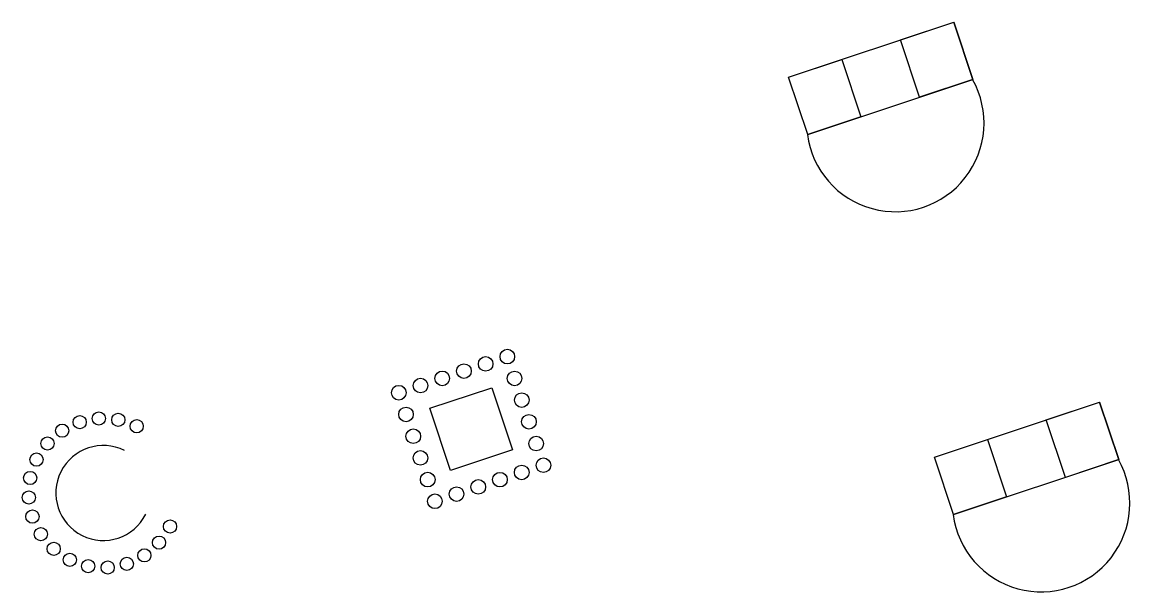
# Model space of a CAD drawing. Extents: x 400935 to 481562, y 415700 to 505362.
# Drawn here: x 402546.3 to 402715.9, y 418316.6 to 418403.8 of the extents above; entities that cross this region are included whole.
import ezdxf

# ---------------------------------------------------------------- set-up
doc = ezdxf.new("R2010")
doc.units = 0
for name, color, linetype in [('Rock Inlet Sediment Trap Type B CG CELL', 7, 'Continuous'), ('Rock Pipe Inlet Sediment Trap Type B CG CELL', 7, 'Continuous'), ('Sediment Dam Type B Both CELL', 7, 'Continuous'), ('Sediment Dam Type B Final CELL', 7, 'Continuous')]:
    doc.layers.add(name, color=color, linetype=linetype)

msp = doc.modelspace()

# ---------------------------------------------------------------- linework, layer by layer
at = {"layer": 'Rock Inlet Sediment Trap Type B CG CELL'}
msp.add_lwpolyline([(402618.19, 418347.85), (402621.35, 418338.36), (402611.86, 418335.2), (402608.71, 418344.7)], close=True, dxfattribs=at)
msp.add_lwpolyline([(402618.19, 418347.85), (402621.35, 418338.36), (402611.86, 418335.2), (402608.71, 418344.7)], close=True, dxfattribs=at)
msp.add_lwpolyline([(402618.19, 418347.85), (402621.35, 418338.36), (402611.86, 418335.2), (402608.71, 418344.7)], close=True, dxfattribs=at)
msp.add_lwpolyline([(402618.19, 418347.85), (402621.35, 418338.36), (402611.86, 418335.2), (402608.71, 418344.7)], close=True, dxfattribs=at)
msp.add_lwpolyline([(402618.19, 418347.85), (402621.35, 418338.36), (402611.86, 418335.2), (402608.71, 418344.7)], close=True, dxfattribs=at)
msp.add_lwpolyline([(402618.19, 418347.85), (402621.35, 418338.36), (402611.86, 418335.2), (402608.71, 418344.7)], close=True, dxfattribs=at)
for centre in [(402617.26, 418351.49), (402617.26, 418351.49), (402617.26, 418351.49), (402617.26, 418351.49), (402617.26, 418351.49), (402617.26, 418351.49), (402620.58, 418352.6), (402620.58, 418352.6), (402620.58, 418352.6), (402620.58, 418352.6), (402620.58, 418352.6), (402620.58, 418352.6), (402613.94, 418350.39), (402613.94, 418350.39), (402613.94, 418350.39), (402613.94, 418350.39), (402613.94, 418350.39), (402613.94, 418350.39), (402607.29, 418348.18), (402607.29, 418348.18), (402607.29, 418348.18), (402607.29, 418348.18), (402607.29, 418348.18), (402607.29, 418348.18), (402610.61, 418349.28), (402610.61, 418349.28), (402610.61, 418349.28), (402610.61, 418349.28), (402610.61, 418349.28), (402610.61, 418349.28), (402621.68, 418349.27), (402621.68, 418349.27), (402621.68, 418349.27), (402621.68, 418349.27), (402621.68, 418349.27), (402621.68, 418349.27), (402603.97, 418347.08), (402603.97, 418347.08), (402603.97, 418347.08), (402603.97, 418347.08), (402603.97, 418347.08), (402603.97, 418347.08), (402622.79, 418345.95), (402622.79, 418345.95), (402622.79, 418345.95), (402622.79, 418345.95), (402622.79, 418345.95), (402622.79, 418345.95), (402605.07, 418343.76), (402605.07, 418343.76), (402605.07, 418343.76), (402605.07, 418343.76), (402605.07, 418343.76), (402605.07, 418343.76), (402623.89, 418342.63), (402623.89, 418342.63), (402623.89, 418342.63), (402623.89, 418342.63), (402623.89, 418342.63), (402623.89, 418342.63), (402606.18, 418340.43), (402606.18, 418340.43), (402606.18, 418340.43), (402606.18, 418340.43), (402606.18, 418340.43), (402606.18, 418340.43), (402624.99, 418339.31), (402624.99, 418339.31), (402624.99, 418339.31), (402624.99, 418339.31), (402624.99, 418339.31), (402624.99, 418339.31), (402607.28, 418337.11), (402607.28, 418337.11), (402607.28, 418337.11), (402607.28, 418337.11), (402607.28, 418337.11), (402607.28, 418337.11), (402622.78, 418334.88), (402622.78, 418334.88), (402622.78, 418334.88), (402622.78, 418334.88), (402622.78, 418334.88), (402622.78, 418334.88), (402626.1, 418335.99), (402626.1, 418335.99), (402626.1, 418335.99), (402626.1, 418335.99), (402626.1, 418335.99), (402626.1, 418335.99), (402608.39, 418333.79), (402608.39, 418333.79), (402608.39, 418333.79), (402608.39, 418333.79), (402608.39, 418333.79), (402608.39, 418333.79), (402619.45, 418333.78), (402619.45, 418333.78), (402619.45, 418333.78), (402619.45, 418333.78), (402619.45, 418333.78), (402619.45, 418333.78), (402612.81, 418331.57), (402612.81, 418331.57), (402612.81, 418331.57), (402612.81, 418331.57), (402612.81, 418331.57), (402612.81, 418331.57), (402616.13, 418332.68), (402616.13, 418332.68), (402616.13, 418332.68), (402616.13, 418332.68), (402616.13, 418332.68), (402616.13, 418332.68), (402609.49, 418330.47), (402609.49, 418330.47), (402609.49, 418330.47), (402609.49, 418330.47), (402609.49, 418330.47), (402609.49, 418330.47)]:
    msp.add_circle(centre, 1.12, dxfattribs=at)
at = {"layer": 'Rock Pipe Inlet Sediment Trap Type B CG CELL'}
for centre in [(402558.06, 418343.14), (402558.06, 418343.14), (402558.06, 418343.14), (402558.06, 418343.14), (402558.06, 418343.14), (402558.06, 418343.14), (402555.13, 418342.58), (402555.13, 418342.58), (402555.13, 418342.58), (402555.13, 418342.58), (402555.13, 418342.58), (402555.13, 418342.58), (402561.04, 418342.93), (402561.04, 418342.93), (402561.04, 418342.93), (402561.04, 418342.93), (402561.04, 418342.93), (402561.04, 418342.93), (402563.85, 418341.95), (402563.85, 418341.95), (402563.85, 418341.95), (402563.85, 418341.95), (402563.85, 418341.95), (402563.85, 418341.95), (402552.45, 418341.27), (402552.45, 418341.27), (402552.45, 418341.27), (402552.45, 418341.27), (402552.45, 418341.27), (402552.45, 418341.27), (402550.19, 418339.32), (402550.19, 418339.32), (402550.19, 418339.32), (402550.19, 418339.32), (402550.19, 418339.32), (402550.19, 418339.32), (402548.52, 418336.85), (402548.52, 418336.85), (402548.52, 418336.85), (402548.52, 418336.85), (402548.52, 418336.85), (402548.52, 418336.85), (402547.54, 418334.04), (402547.54, 418334.04), (402547.54, 418334.04), (402547.54, 418334.04), (402547.54, 418334.04), (402547.54, 418334.04), (402547.33, 418331.06), (402547.33, 418331.06), (402547.33, 418331.06), (402547.33, 418331.06), (402547.33, 418331.06), (402547.33, 418331.06), (402547.89, 418328.13), (402547.89, 418328.13), (402547.89, 418328.13), (402547.89, 418328.13), (402547.89, 418328.13), (402547.89, 418328.13), (402568.95, 418326.62), (402568.95, 418326.62), (402568.95, 418326.62), (402568.95, 418326.62), (402568.95, 418326.62), (402568.95, 418326.62), (402549.19, 418325.45), (402549.19, 418325.45), (402549.19, 418325.45), (402549.19, 418325.45), (402549.19, 418325.45), (402549.19, 418325.45), (402551.15, 418323.2), (402551.15, 418323.2), (402551.15, 418323.2), (402551.15, 418323.2), (402551.15, 418323.2), (402551.15, 418323.2), (402567.27, 418324.15), (402567.27, 418324.15), (402567.27, 418324.15), (402567.27, 418324.15), (402567.27, 418324.15), (402567.27, 418324.15), (402553.62, 418321.52), (402553.62, 418321.52), (402553.62, 418321.52), (402553.62, 418321.52), (402553.62, 418321.52), (402553.62, 418321.52), (402565.02, 418322.2), (402565.02, 418322.2), (402565.02, 418322.2), (402565.02, 418322.2), (402565.02, 418322.2), (402565.02, 418322.2), (402556.43, 418320.55), (402556.43, 418320.55), (402556.43, 418320.55), (402556.43, 418320.55), (402556.43, 418320.55), (402556.43, 418320.55), (402559.41, 418320.33), (402559.41, 418320.33), (402559.41, 418320.33), (402559.41, 418320.33), (402559.41, 418320.33), (402559.41, 418320.33), (402562.34, 418320.89), (402562.34, 418320.89), (402562.34, 418320.89), (402562.34, 418320.89), (402562.34, 418320.89), (402562.34, 418320.89)]:
    msp.add_circle(centre, 1.01, dxfattribs=at)
msp.add_arc((402558.74, 418331.74), 7.26, 63.3862, 333.3773, dxfattribs=at)
msp.add_arc((402558.74, 418331.74), 7.26, 63.3862, 333.3773, dxfattribs=at)
msp.add_arc((402558.74, 418331.74), 7.26, 63.3862, 333.3773, dxfattribs=at)
msp.add_arc((402558.74, 418331.74), 7.26, 63.3862, 333.3773, dxfattribs=at)
msp.add_arc((402558.74, 418331.74), 7.26, 63.3862, 333.3773, dxfattribs=at)
msp.add_arc((402558.74, 418331.74), 7.26, 63.3862, 333.3773, dxfattribs=at)
at = {"layer": 'Sediment Dam Type B Both CELL'}
for p, q in [((402663.63, 418395.37), (402688.92, 418403.77)), ((402663.63, 418395.37), (402688.92, 418403.77)), ((402663.63, 418395.37), (402688.92, 418403.77)), ((402663.63, 418395.37), (402688.92, 418403.77)), ((402663.63, 418395.37), (402688.92, 418403.77)), ((402663.63, 418395.37), (402688.92, 418403.77)), ((402663.63, 418395.37), (402688.92, 418403.77)), ((402663.63, 418395.37), (402688.92, 418403.77)), ((402663.63, 418395.37), (402688.92, 418403.77)), ((402663.63, 418395.37), (402688.92, 418403.77)), ((402663.63, 418395.37), (402688.92, 418403.77)), ((402663.63, 418395.37), (402688.92, 418403.77)), ((402691.84, 418395), (402688.92, 418403.77)), ((402691.84, 418395), (402688.92, 418403.77)), ((402691.84, 418395), (402688.92, 418403.77)), ((402691.84, 418395), (402688.92, 418403.77)), ((402691.84, 418395), (402688.92, 418403.77)), ((402691.84, 418395), (402688.92, 418403.77)), ((402691.84, 418395), (402688.92, 418403.77)), ((402691.84, 418395), (402688.92, 418403.77)), ((402691.84, 418395), (402688.92, 418403.77)), ((402691.84, 418395), (402688.92, 418403.77)), ((402691.84, 418395), (402688.92, 418403.77)), ((402691.84, 418395), (402688.92, 418403.77)), ((402666.55, 418386.59), (402663.63, 418395.37)), ((402666.55, 418386.59), (402663.63, 418395.37)), ((402666.55, 418386.59), (402663.63, 418395.37)), ((402666.55, 418386.59), (402663.63, 418395.37)), ((402666.55, 418386.59), (402663.63, 418395.37)), ((402666.55, 418386.59), (402663.63, 418395.37)), ((402666.55, 418386.59), (402663.63, 418395.37)), ((402666.55, 418386.59), (402663.63, 418395.37)), ((402666.55, 418386.59), (402663.63, 418395.37)), ((402666.55, 418386.59), (402663.63, 418395.37)), ((402666.55, 418386.59), (402663.63, 418395.37)), ((402666.55, 418386.59), (402663.63, 418395.37)), ((402666.55, 418386.59), (402691.84, 418395)), ((402666.55, 418386.59), (402691.84, 418395)), ((402666.55, 418386.59), (402691.84, 418395)), ((402666.55, 418386.59), (402691.84, 418395)), ((402666.55, 418386.59), (402691.84, 418395)), ((402666.55, 418386.59), (402691.84, 418395)), ((402666.55, 418386.59), (402691.84, 418395)), ((402666.55, 418386.59), (402691.84, 418395)), ((402666.55, 418386.59), (402691.84, 418395)), ((402666.55, 418386.59), (402691.84, 418395)), ((402666.55, 418386.59), (402691.84, 418395)), ((402666.55, 418386.59), (402691.84, 418395))]:
    msp.add_line(p, q, dxfattribs=at)
for points in [[(402688.92, 418403.77), (402691.84, 418395), (402683.68, 418392.28), (402680.76, 418401.06)], [(402688.92, 418403.77), (402691.84, 418395), (402683.68, 418392.28), (402680.76, 418401.06)], [(402688.92, 418403.77), (402691.84, 418395), (402683.68, 418392.28), (402680.76, 418401.06)], [(402688.92, 418403.77), (402691.84, 418395), (402683.68, 418392.28), (402680.76, 418401.06)], [(402688.92, 418403.77), (402691.84, 418395), (402683.68, 418392.28), (402680.76, 418401.06)], [(402688.92, 418403.77), (402691.84, 418395), (402683.68, 418392.28), (402680.76, 418401.06)], [(402671.75, 418398.06), (402674.66, 418389.3), (402666.55, 418386.59), (402663.63, 418395.37)], [(402671.75, 418398.06), (402674.66, 418389.3), (402666.55, 418386.59), (402663.63, 418395.37)], [(402671.75, 418398.06), (402674.66, 418389.3), (402666.55, 418386.59), (402663.63, 418395.37)], [(402671.75, 418398.06), (402674.66, 418389.3), (402666.55, 418386.59), (402663.63, 418395.37)], [(402671.75, 418398.06), (402674.66, 418389.3), (402666.55, 418386.59), (402663.63, 418395.37)], [(402671.75, 418398.06), (402674.66, 418389.3), (402666.55, 418386.59), (402663.63, 418395.37)]]:
    msp.add_lwpolyline(points, close=True, dxfattribs=at)
msp.add_arc((402679.97, 418388.34), 13.57, 187.4038, 29.3694, dxfattribs=at)
msp.add_arc((402679.97, 418388.34), 13.57, 187.4038, 29.3694, dxfattribs=at)
msp.add_arc((402679.97, 418388.34), 13.57, 187.4038, 29.3694, dxfattribs=at)
msp.add_arc((402679.97, 418388.34), 13.57, 187.4038, 29.3694, dxfattribs=at)
msp.add_arc((402679.97, 418388.34), 13.57, 187.4038, 29.3694, dxfattribs=at)
msp.add_arc((402679.97, 418388.34), 13.57, 187.4038, 29.3694, dxfattribs=at)
msp.add_arc((402679.97, 418388.34), 13.57, 187.4038, 29.3694, dxfattribs=at)
msp.add_arc((402679.97, 418388.34), 13.57, 187.4038, 29.3694, dxfattribs=at)
msp.add_arc((402679.97, 418388.34), 13.57, 187.4038, 29.3694, dxfattribs=at)
msp.add_arc((402679.97, 418388.34), 13.57, 187.4038, 29.3694, dxfattribs=at)
msp.add_arc((402679.97, 418388.34), 13.57, 187.4038, 29.3694, dxfattribs=at)
msp.add_arc((402679.97, 418388.34), 13.57, 187.4038, 29.3694, dxfattribs=at)
at = {"layer": 'Sediment Dam Type B Final CELL'}
for p, q in [((402685.94, 418337.21), (402711.23, 418345.62)), ((402685.94, 418337.21), (402711.23, 418345.62)), ((402685.94, 418337.21), (402711.23, 418345.62)), ((402685.94, 418337.21), (402711.23, 418345.62)), ((402685.94, 418337.21), (402711.23, 418345.62)), ((402685.94, 418337.21), (402711.23, 418345.62)), ((402685.94, 418337.21), (402711.23, 418345.62)), ((402685.94, 418337.21), (402711.23, 418345.62)), ((402685.94, 418337.21), (402711.23, 418345.62)), ((402685.94, 418337.21), (402711.23, 418345.62)), ((402685.94, 418337.21), (402711.23, 418345.62)), ((402685.94, 418337.21), (402711.23, 418345.62)), ((402714.15, 418336.84), (402711.23, 418345.62)), ((402714.15, 418336.84), (402711.23, 418345.62)), ((402714.15, 418336.84), (402711.23, 418345.62)), ((402714.15, 418336.84), (402711.23, 418345.62)), ((402714.15, 418336.84), (402711.23, 418345.62)), ((402714.15, 418336.84), (402711.23, 418345.62)), ((402714.15, 418336.84), (402711.23, 418345.62)), ((402714.15, 418336.84), (402711.23, 418345.62)), ((402714.15, 418336.84), (402711.23, 418345.62)), ((402714.15, 418336.84), (402711.23, 418345.62)), ((402714.15, 418336.84), (402711.23, 418345.62)), ((402714.15, 418336.84), (402711.23, 418345.62)), ((402688.86, 418328.44), (402685.94, 418337.21)), ((402688.86, 418328.44), (402685.94, 418337.21)), ((402688.86, 418328.44), (402685.94, 418337.21)), ((402688.86, 418328.44), (402685.94, 418337.21)), ((402688.86, 418328.44), (402685.94, 418337.21)), ((402688.86, 418328.44), (402685.94, 418337.21)), ((402688.86, 418328.44), (402685.94, 418337.21)), ((402688.86, 418328.44), (402685.94, 418337.21)), ((402688.86, 418328.44), (402685.94, 418337.21)), ((402688.86, 418328.44), (402685.94, 418337.21)), ((402688.86, 418328.44), (402685.94, 418337.21)), ((402688.86, 418328.44), (402685.94, 418337.21)), ((402688.86, 418328.44), (402714.15, 418336.84)), ((402688.86, 418328.44), (402714.15, 418336.84)), ((402688.86, 418328.44), (402714.15, 418336.84)), ((402688.86, 418328.44), (402714.15, 418336.84)), ((402688.86, 418328.44), (402714.15, 418336.84)), ((402688.86, 418328.44), (402714.15, 418336.84)), ((402688.86, 418328.44), (402714.15, 418336.84)), ((402688.86, 418328.44), (402714.15, 418336.84)), ((402688.86, 418328.44), (402714.15, 418336.84)), ((402688.86, 418328.44), (402714.15, 418336.84)), ((402688.86, 418328.44), (402714.15, 418336.84)), ((402688.86, 418328.44), (402714.15, 418336.84))]:
    msp.add_line(p, q, dxfattribs=at)
for points in [[(402711.23, 418345.62), (402714.15, 418336.84), (402705.99, 418334.13), (402703.07, 418342.91)], [(402711.23, 418345.62), (402714.15, 418336.84), (402705.99, 418334.13), (402703.07, 418342.91)], [(402711.23, 418345.62), (402714.15, 418336.84), (402705.99, 418334.13), (402703.07, 418342.91)], [(402711.23, 418345.62), (402714.15, 418336.84), (402705.99, 418334.13), (402703.07, 418342.91)], [(402711.23, 418345.62), (402714.15, 418336.84), (402705.99, 418334.13), (402703.07, 418342.91)], [(402711.23, 418345.62), (402714.15, 418336.84), (402705.99, 418334.13), (402703.07, 418342.91)], [(402694.06, 418339.91), (402696.97, 418331.15), (402688.86, 418328.44), (402685.94, 418337.21)], [(402694.06, 418339.91), (402696.97, 418331.15), (402688.86, 418328.44), (402685.94, 418337.21)], [(402694.06, 418339.91), (402696.97, 418331.15), (402688.86, 418328.44), (402685.94, 418337.21)], [(402694.06, 418339.91), (402696.97, 418331.15), (402688.86, 418328.44), (402685.94, 418337.21)], [(402694.06, 418339.91), (402696.97, 418331.15), (402688.86, 418328.44), (402685.94, 418337.21)], [(402694.06, 418339.91), (402696.97, 418331.15), (402688.86, 418328.44), (402685.94, 418337.21)]]:
    msp.add_lwpolyline(points, close=True, dxfattribs=at)
msp.add_arc((402702.28, 418330.19), 13.57, 187.4038, 29.3694, dxfattribs=at)
msp.add_arc((402702.28, 418330.19), 13.57, 187.4038, 29.3694, dxfattribs=at)
msp.add_arc((402702.28, 418330.19), 13.57, 187.4038, 29.3694, dxfattribs=at)
msp.add_arc((402702.28, 418330.19), 13.57, 187.4038, 29.3694, dxfattribs=at)
msp.add_arc((402702.28, 418330.19), 13.57, 187.4038, 29.3694, dxfattribs=at)
msp.add_arc((402702.28, 418330.19), 13.57, 187.4038, 29.3694, dxfattribs=at)
msp.add_arc((402702.28, 418330.19), 13.57, 187.4038, 29.3694, dxfattribs=at)
msp.add_arc((402702.28, 418330.19), 13.57, 187.4038, 29.3694, dxfattribs=at)
msp.add_arc((402702.28, 418330.19), 13.57, 187.4038, 29.3694, dxfattribs=at)
msp.add_arc((402702.28, 418330.19), 13.57, 187.4038, 29.3694, dxfattribs=at)
msp.add_arc((402702.28, 418330.19), 13.57, 187.4038, 29.3694, dxfattribs=at)
msp.add_arc((402702.28, 418330.19), 13.57, 187.4038, 29.3694, dxfattribs=at)

doc.saveas('drawing.dxf')
